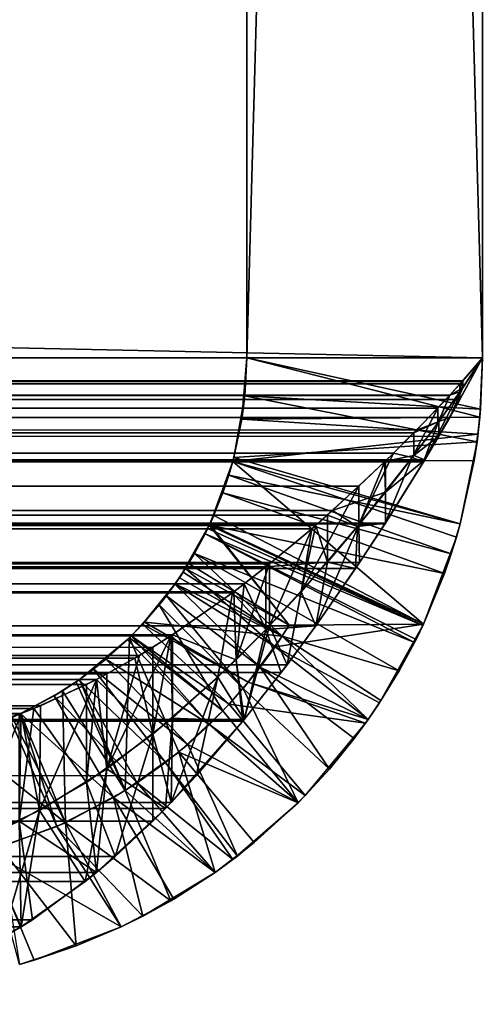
# Model space of a CAD drawing. Extents: x 3 to 600, y 3 to 274.
# Tile 579 of 622: x 558.81 to 559.98, y 259.57 to 262.07. Entities that reach past the tile are written whole.
import ezdxf

# ---------------------------------------------------------------- set-up
doc = ezdxf.new("R2010")
doc.units = 0

msp = doc.modelspace()

# ---------------------------------------------------------------- linework, layer by layer
for points in [[(42.984993, 272.009979, 241.099991), (559.984985, 272.009979, 241.099991), (42.984993, 261.209991, 241.099991)], [(42.984993, 261.209991, 241.099991), (559.984985, 272.009979, 241.099991), (559.984985, 261.209991, 241.099991)], [(42.984993, 261.209991, 241.699997), (559.984985, 261.209991, 241.699997), (42.984993, 272.009979, 241.699997)], [(42.984993, 272.009979, 241.699997), (559.984985, 261.209991, 241.699997), (559.984985, 272.009979, 241.699997)], [(559.984985, 272.009979, 100.299995), (42.984993, 272.009979, 100.299995), (559.984985, 261.209991, 100.299995)], [(559.984985, 261.209991, 100.299995), (42.984993, 272.009979, 100.299995), (42.984993, 261.209991, 100.299995)], [(559.984985, 261.209991, 99.699997), (42.984993, 261.209991, 99.699997), (559.984985, 272.009979, 99.699997)], [(559.984985, 272.009979, 99.699997), (42.984993, 261.209991, 99.699997), (42.984993, 272.009979, 99.699997)], [(559.38501, 272.009979, 241), (559.38501, 272.009979, 100.400002), (559.38501, 261.209991, 241)], [(559.38501, 261.209991, 241), (559.38501, 272.009979, 100.400002), (559.38501, 261.209991, 100.400002)], [(559.684998, 272.009979, 100.400002), (559.984985, 261.209991, 100.400002), (559.38501, 261.209991, 100.400002)], [(559.684998, 272.009979, 100.400002), (559.38501, 261.209991, 100.400002), (559.38501, 272.009979, 100.400002)], [(559.38501, 272.009979, 241), (559.38501, 261.209991, 241), (559.684998, 272.009979, 241)], [(559.684998, 272.009979, 241), (559.38501, 261.209991, 241), (559.984985, 261.209991, 241)], [(559.984985, 272.009979, 100.400002), (559.984985, 261.209991, 100.400002), (559.684998, 272.009979, 100.400002)], [(559.684998, 272.009979, 241), (559.984985, 261.209991, 241), (559.984985, 272.009979, 241)], [(462.985016, 265.209991, 35.349995), (563.484985, 271.109985, 35.349995), (563.484985, 234.309982, 35.349995)], [(462.985016, 265.209991, 35.949997), (563.484985, 234.309982, 35.949997), (563.484985, 271.109985, 35.949997)], [(563.484985, 234.309982, 256.950012), (543.834229, 261.854919, 256.950012), (563.484985, 271.109985, 256.950012)], [(563.484985, 271.109985, 256.950012), (543.834229, 261.854919, 256.950012), (543.947021, 262.275848, 256.950012)], [(563.484985, 271.109985, 257.549988), (543.947021, 262.275848, 257.549988), (563.484985, 234.309982, 257.549988)], [(462.985016, 265.209991, 35.349995), (563.484985, 234.309982, 35.349995), (462.985016, 260.209991, 35.349995)], [(462.985016, 260.209991, 35.949997), (563.484985, 234.309982, 35.949997), (462.985016, 265.209991, 35.949997)], [(532.420654, 245.084976, 20.949999), (568.045654, 245.084976, 20.949999), (568.045654, 263.709991, 20.949999)], [(532.420654, 245.084976, 20.949999), (568.045654, 263.709991, 20.949999), (532.420654, 263.709991, 20.949999)], [(568.045654, 263.709991, 19.949999), (568.045654, 245.084976, 19.949999), (532.420654, 245.084976, 19.949999)], [(568.045654, 263.709991, 19.949999), (532.420654, 245.084976, 19.949999), (532.420654, 263.709991, 19.949999)], [(532.420654, 245.084976, 272.950012), (568.045654, 245.084976, 272.950012), (568.045654, 263.709991, 272.950012)], [(532.420654, 245.084976, 272.950012), (568.045654, 263.709991, 272.950012), (532.420654, 263.709991, 272.950012)], [(568.045654, 263.709991, 271.950012), (568.045654, 245.084976, 271.950012), (532.420654, 245.084976, 271.950012)], [(568.045654, 263.709991, 271.950012), (532.420654, 245.084976, 271.950012), (532.420654, 263.709991, 271.950012)], [(543.947021, 262.275848, 257.549988), (543.834229, 261.854919, 257.549988), (563.484985, 234.309982, 257.549988)], [(563.484985, 234.309982, 256.950012), (543.650085, 261.459991, 256.950012), (543.834229, 261.854919, 256.950012)], [(563.484985, 234.309982, 257.549988), (543.834229, 261.854919, 257.549988), (543.650085, 261.459991, 257.549988)], [(563.484985, 234.309982, 256.950012), (543.400085, 261.103027, 256.950012), (543.650085, 261.459991, 256.950012)], [(563.484985, 234.309982, 257.549988), (543.650085, 261.459991, 257.549988), (543.400085, 261.103027, 257.549988)], [(559.934448, 261.151306, 241.098312), (43.137817, 261.066803, 241.089645), (42.984993, 261.209991, 241.099991)], [(559.934448, 261.151306, 241.098312), (42.984993, 261.209991, 241.099991), (559.984985, 261.209991, 241.099991)], [(43.137817, 260.980896, 241.683426), (559.984985, 261.209991, 241.699997), (42.984993, 261.209991, 241.699997)], [(559.932556, 261.1492, 100.301811), (559.984985, 261.209991, 100.299995), (42.984993, 261.209991, 100.299995)], [(43.162167, 261.044189, 100.313896), (559.901733, 261.115112, 100.304451), (42.984993, 261.209991, 100.299995)], [(42.984993, 261.209991, 100.299995), (559.901733, 261.115112, 100.304451), (559.927429, 261.143463, 100.30217)], [(42.984993, 261.209991, 100.299995), (559.927429, 261.143463, 100.30217), (559.932556, 261.1492, 100.301811)], [(559.927429, 261.103577, 99.703476), (43.085247, 261.059418, 99.707146), (42.984993, 261.209991, 99.699997)], [(559.927429, 261.103577, 99.703476), (42.984993, 261.209991, 99.699997), (559.984985, 261.209991, 99.699997)], [(43.137817, 260.980896, 241.683426), (559.901855, 261.058411, 241.692886), (559.984985, 261.209991, 241.699997)], [(559.977844, 261.059235, 100.414787), (559.372681, 261.053833, 100.426865), (559.38501, 261.209991, 100.400002)], [(559.372681, 261.053833, 100.426865), (559.380371, 261.113159, 240.96579), (559.38501, 261.209991, 241)], [(559.372681, 261.053833, 100.426865), (559.38501, 261.209991, 241), (559.38501, 261.209991, 100.400002)], [(559.979736, 261.079224, 240.971161), (559.38501, 261.209991, 241), (559.380371, 261.113159, 240.96579)], [(559.977844, 261.059235, 100.414787), (559.38501, 261.209991, 100.400002), (559.984985, 261.209991, 100.400002)], [(559.984985, 261.209991, 241), (559.38501, 261.209991, 241), (559.979736, 261.079224, 240.971161)], [(559.934448, 261.133698, 241.397812), (559.984985, 261.209991, 241.699997), (559.901855, 261.058411, 241.692886)], [(559.927429, 261.123505, 100.002823), (559.927429, 261.103577, 99.703476), (559.984985, 261.209991, 99.699997)], [(559.984985, 261.209991, 99.699997), (559.984985, 261.209991, 100), (559.927429, 261.123505, 100.002823)], [(559.927429, 261.123505, 100.002823), (559.984985, 261.209991, 100), (559.984985, 261.209991, 100.299995)], [(559.927429, 261.123505, 100.002823), (559.984985, 261.209991, 100.299995), (559.932556, 261.1492, 100.301811)], [(559.984985, 261.209991, 241.399994), (559.984985, 261.209991, 241.699997), (559.934448, 261.133698, 241.397812)], [(559.984985, 261.209991, 241.099991), (559.984985, 261.209991, 241.399994), (559.934448, 261.151306, 241.098312)], [(559.934448, 261.151306, 241.098312), (559.984985, 261.209991, 241.399994), (559.934448, 261.133698, 241.397812)], [(559.979736, 261.079224, 240.971161), (559.977844, 261.059235, 100.414787), (559.984985, 261.209991, 100.400002)], [(559.979736, 261.079224, 240.971161), (559.984985, 261.209991, 100.400002), (559.984985, 261.209991, 241)], [(559.901001, 261.11438, 241.095474), (43.137817, 261.066803, 241.089645), (559.934448, 261.151306, 241.098312)], [(559.934448, 261.151306, 241.098312), (559.934448, 261.133698, 241.397812), (559.901001, 261.11438, 241.095474)], [(559.932556, 261.1492, 100.301811), (559.927429, 261.143463, 100.30217), (559.927429, 261.123505, 100.002823)], [(559.927429, 261.103577, 99.703476), (559.927429, 261.123505, 100.002823), (559.8349, 260.945068, 99.722015)], [(559.927429, 261.123505, 100.002823), (559.870972, 261.043701, 100.010605), (559.8349, 260.945068, 99.722015)], [(559.927429, 261.123505, 100.002823), (559.901733, 261.115112, 100.304451), (559.870972, 261.043701, 100.010605)], [(559.934448, 261.133698, 241.397812), (559.901855, 261.058411, 241.692886), (559.87384, 261.047668, 241.389893)], [(559.901001, 261.11438, 241.095474), (559.934448, 261.133698, 241.397812), (559.87384, 261.047668, 241.389893)], [(559.927429, 261.123505, 100.002823), (559.927429, 261.143463, 100.30217), (559.901733, 261.115112, 100.304451)], [(559.8349, 260.945068, 99.722015), (43.085247, 261.059418, 99.707146), (559.927429, 261.103577, 99.703476)], [(43.137817, 261.066803, 241.089645), (559.901001, 261.11438, 241.095474), (559.8172, 261.026215, 241.083008)], [(43.162167, 261.044189, 100.313896), (559.870972, 261.082062, 100.308151), (559.901733, 261.115112, 100.304451)], [(543.09198, 260.794861, 256.950012), (543.400085, 261.103027, 256.950012), (563.484985, 234.309982, 256.950012)], [(543.400085, 261.103027, 257.549988), (543.09198, 260.794861, 257.549988), (563.484985, 234.309982, 257.549988)], [(559.970764, 260.996307, 240.952621), (559.380371, 261.113159, 240.96579), (559.352295, 260.956329, 240.908524)], [(559.352295, 260.956329, 240.908524), (559.380371, 261.113159, 240.96579), (559.372681, 261.053833, 100.426865)], [(559.979736, 261.079224, 240.971161), (559.380371, 261.113159, 240.96579), (559.970764, 260.996307, 240.952621)], [(559.901001, 261.11438, 241.095474), (559.87384, 261.047668, 241.389893), (559.8172, 261.026215, 241.083008)], [(559.870972, 261.043701, 100.010605), (559.901733, 261.115112, 100.304451), (559.870972, 261.082062, 100.308151)], [(559.758057, 260.967041, 100.329956), (559.870972, 261.082062, 100.308151), (43.162167, 261.044189, 100.313896)], [(559.80603, 260.956299, 100.024963), (559.870972, 261.082062, 100.308151), (559.758057, 260.967041, 100.329956)], [(559.870972, 261.043701, 100.010605), (559.870972, 261.082062, 100.308151), (559.80603, 260.956299, 100.024963)], [(559.970764, 260.996307, 240.952621), (559.977844, 261.059235, 100.414787), (559.979736, 261.079224, 240.971161)], [(559.8349, 260.945068, 99.722015), (43.162167, 260.944733, 99.722237), (43.085247, 261.059418, 99.707146)], [(559.8172, 261.026215, 241.083008), (559.809875, 261.018768, 241.081573), (43.137817, 261.066803, 241.089645)], [(43.137817, 261.066803, 241.089645), (559.809875, 261.018768, 241.081573), (559.737671, 260.947113, 241.064835)], [(43.137817, 261.066803, 241.089645), (559.737671, 260.947113, 241.064835), (43.269009, 260.946106, 241.064514)], [(559.87384, 261.010223, 241.687576), (559.901855, 261.058411, 241.692886), (43.137817, 260.980896, 241.683426)], [(559.973083, 261.015289, 100.419899), (559.349426, 260.945892, 100.453018), (559.372681, 261.053833, 100.426865)], [(559.349426, 260.945892, 100.453018), (559.352295, 260.956329, 240.908524), (559.372681, 261.053833, 100.426865)], [(559.973083, 261.015289, 100.419899), (559.372681, 261.053833, 100.426865), (559.977844, 261.059235, 100.414787)], [(559.87384, 261.047668, 241.389893), (559.87384, 261.010223, 241.687576), (559.809875, 260.961426, 241.376053)], [(559.809875, 260.961426, 241.376053), (559.809875, 261.018768, 241.081573), (559.87384, 261.047668, 241.389893)], [(559.8172, 261.026215, 241.083008), (559.87384, 261.047668, 241.389893), (559.809875, 261.018768, 241.081573)], [(559.87384, 261.047668, 241.389893), (559.901855, 261.058411, 241.692886), (559.87384, 261.010223, 241.687576)], [(559.970764, 260.996307, 240.952621), (559.973083, 261.015289, 100.419899), (559.977844, 261.059235, 100.414787)], [(43.269009, 260.946106, 100.335487), (559.736389, 260.945831, 100.335518), (43.162167, 261.044189, 100.313896)], [(43.162167, 261.044189, 100.313896), (559.736389, 260.945831, 100.335518), (559.758057, 260.967041, 100.329956)], [(559.8349, 260.945068, 99.722015), (559.870972, 261.043701, 100.010605), (559.80603, 260.956299, 100.024963)], [(43.137817, 260.980896, 241.683426), (559.838135, 260.950317, 241.678848), (559.87384, 261.010223, 241.687576)], [(559.963501, 260.949005, 100.428352), (559.349426, 260.945892, 100.453018), (559.973083, 261.015289, 100.419899)], [(559.809875, 260.961426, 241.376053), (559.737671, 260.947113, 241.064835), (559.809875, 261.018768, 241.081573)], [(559.809875, 260.961426, 241.376053), (559.87384, 261.010223, 241.687576), (559.838135, 260.950317, 241.678848)], [(559.963501, 260.949005, 100.428352), (559.973083, 261.015289, 100.419899), (559.970764, 260.996307, 240.952621)], [(43.269009, 260.787811, 241.643219), (559.737671, 260.789398, 241.643738), (43.137817, 260.980896, 241.683426)], [(43.137817, 260.980896, 241.683426), (559.737671, 260.789398, 241.643738), (559.838135, 260.950317, 241.678848)], [(559.970764, 260.996307, 240.952621), (559.352295, 260.956329, 240.908524), (559.928345, 260.78775, 240.904663)], [(559.928345, 260.78775, 240.904663), (559.963501, 260.949005, 100.428352), (559.970764, 260.996307, 240.952621)], [(43.269009, 260.946106, 241.064514), (559.737671, 260.947113, 241.064835), (559.735779, 260.945282, 241.064331)], [(559.349426, 260.945892, 100.453018), (559.349548, 260.946075, 240.904663), (559.352295, 260.956329, 240.908524)], [(559.928162, 260.787598, 100.452988), (559.349426, 260.945892, 100.453018), (559.963501, 260.949005, 100.428352)], [(559.928345, 260.78775, 240.904663), (559.352295, 260.956329, 240.908524), (559.349548, 260.946075, 240.904663)], [(559.80603, 260.956299, 100.024963), (559.758057, 260.967041, 100.329956), (559.67041, 260.784851, 100.071449)], [(559.67041, 260.784851, 100.071449), (559.758057, 260.967041, 100.329956), (559.736389, 260.945831, 100.335518)], [(559.736328, 260.787292, 99.756836), (559.80603, 260.956299, 100.024963), (559.67041, 260.784851, 100.071449)], [(559.737671, 260.868256, 241.354279), (559.735779, 260.945282, 241.064331), (559.737671, 260.947113, 241.064835)], [(559.8349, 260.945068, 99.722015), (559.80603, 260.956299, 100.024963), (559.736328, 260.787292, 99.756836)], [(559.809875, 260.961426, 241.376053), (559.838135, 260.950317, 241.678848), (559.737671, 260.868256, 241.354279)], [(559.737671, 260.868256, 241.354279), (559.737671, 260.947113, 241.064835), (559.809875, 260.961426, 241.376053)], [(559.737671, 260.868256, 241.354279), (559.838135, 260.950317, 241.678848), (559.737671, 260.789398, 241.643738)], [(559.928345, 260.78775, 240.904663), (559.928162, 260.787598, 100.452988), (559.963501, 260.949005, 100.428352)], [(43.269009, 260.787811, 99.756775), (43.162167, 260.944733, 99.722237), (559.8349, 260.945068, 99.722015)], [(43.269009, 260.946106, 241.064514), (559.735779, 260.945282, 241.064331), (43.30772, 260.911194, 241.054291)], [(43.332905, 260.888702, 100.353035), (559.56073, 260.783997, 100.395226), (43.269009, 260.946106, 100.335487)], [(559.56073, 260.783997, 100.395226), (559.67041, 260.882965, 100.354958), (43.269009, 260.946106, 100.335487)], [(43.269009, 260.946106, 100.335487), (559.67041, 260.882965, 100.354958), (559.736389, 260.945831, 100.335518)], [(559.736328, 260.787292, 99.756836), (43.269009, 260.787811, 99.756775), (559.8349, 260.945068, 99.722015)], [(43.30772, 260.911194, 241.054291), (559.735779, 260.945282, 241.064331), (559.603394, 260.821655, 241.021545)], [(559.301147, 260.808929, 240.850342), (559.349426, 260.945892, 100.453018), (559.290894, 260.786285, 240.840759)], [(559.290894, 260.786285, 240.840759), (559.349426, 260.945892, 100.453018), (559.339355, 260.91153, 100.462883)], [(559.834351, 260.531921, 240.840729), (559.349548, 260.946075, 240.904663), (559.301147, 260.808929, 240.850342)], [(559.301147, 260.808929, 240.850342), (559.349548, 260.946075, 240.904663), (559.349426, 260.945892, 100.453018)], [(559.928162, 260.787598, 100.452988), (559.339355, 260.91153, 100.462883), (559.349426, 260.945892, 100.453018)], [(559.928345, 260.78775, 240.904663), (559.349548, 260.946075, 240.904663), (559.918518, 260.75354, 240.896515)], [(559.918518, 260.75354, 240.896515), (559.349548, 260.946075, 240.904663), (559.834351, 260.531921, 240.840729)], [(559.603394, 260.821655, 241.021545), (559.735779, 260.945282, 241.064331), (559.737671, 260.868256, 241.354279)], [(559.736389, 260.945831, 100.335518), (559.67041, 260.882965, 100.354958), (559.67041, 260.784851, 100.071449)], [(43.30772, 260.911194, 241.054291), (559.590271, 260.809937, 241.016541), (43.452801, 260.78421, 241.004822)], [(43.30772, 260.911194, 241.054291), (559.603394, 260.821655, 241.021545), (559.590271, 260.809937, 241.016541)], [(559.290894, 260.786285, 240.840759), (559.339355, 260.91153, 100.462883), (559.324219, 260.866791, 100.476997)], [(559.905334, 260.711639, 100.466835), (559.324219, 260.866791, 100.476997), (559.339355, 260.91153, 100.462883)], [(559.905334, 260.711639, 100.466835), (559.339355, 260.91153, 100.462883), (559.928162, 260.787598, 100.452988)], [(43.452801, 260.78421, 100.39518), (559.56073, 260.783997, 100.395226), (43.332905, 260.888702, 100.353035)], [(559.67041, 260.784851, 100.071449), (559.67041, 260.882965, 100.354958), (559.523254, 260.614258, 100.144485)], [(559.67041, 260.882965, 100.354958), (559.56073, 260.783997, 100.395226), (559.523254, 260.614258, 100.144485)], [(559.887756, 260.660858, 100.476997), (559.289795, 260.784088, 100.507378), (559.324219, 260.866791, 100.476997)], [(559.290894, 260.786285, 240.840759), (559.324219, 260.866791, 100.476997), (559.289795, 260.784027, 240.839798)], [(559.289795, 260.784027, 240.839798), (559.324219, 260.866791, 100.476997), (559.289795, 260.784088, 100.507378)], [(559.887756, 260.660858, 100.476997), (559.324219, 260.866791, 100.476997), (559.905334, 260.711639, 100.466835)], [(559.667175, 260.780975, 241.327194), (559.603394, 260.821655, 241.021545), (559.737671, 260.868256, 241.354279)], [(559.737671, 260.868256, 241.354279), (559.737671, 260.789398, 241.643738), (559.667175, 260.780975, 241.327194)], [(559.667175, 260.780975, 241.327194), (559.590271, 260.809937, 241.016541), (559.603394, 260.821655, 241.021545)], [(43.452801, 260.78421, 241.004822), (559.590271, 260.809937, 241.016541), (559.560486, 260.783752, 241.004654)], [(559.834351, 260.531921, 240.840729), (559.301147, 260.808929, 240.850342), (559.290894, 260.786285, 240.840759)], [(559.590271, 260.689911, 241.291504), (559.560486, 260.783752, 241.004654), (559.590271, 260.809937, 241.016541)], [(559.590271, 260.689911, 241.291504), (559.590271, 260.809937, 241.016541), (559.667175, 260.780975, 241.327194)], [(43.269009, 260.787811, 241.643219), (559.661926, 260.674133, 241.607635), (559.737671, 260.789398, 241.643738)], [(43.30772, 260.731934, 241.626862), (559.560669, 260.52829, 241.547577), (43.269009, 260.787811, 241.643219)], [(559.560669, 260.52829, 241.547577), (559.661926, 260.674133, 241.607635), (43.269009, 260.787811, 241.643219)], [(559.736328, 260.787292, 99.756836), (43.332905, 260.695923, 99.784859), (43.269009, 260.787811, 99.756775)], [(559.671875, 260.688965, 99.78717), (43.332905, 260.695923, 99.784859), (559.736328, 260.787292, 99.756836)], [(43.452801, 260.78421, 241.004822), (559.560486, 260.783752, 241.004654), (43.479355, 260.761749, 240.993896)], [(559.443237, 260.685638, 100.448486), (43.452801, 260.78421, 100.39518), (559.378601, 260.634857, 100.481949)], [(559.378601, 260.634857, 100.481949), (43.452801, 260.78421, 100.39518), (43.504478, 260.740784, 100.416946)], [(559.443237, 260.685638, 100.448486), (559.550293, 260.774902, 100.399567), (43.452801, 260.78421, 100.39518)], [(43.452801, 260.78421, 100.39518), (559.550293, 260.774902, 100.399567), (559.56073, 260.783997, 100.395226)], [(43.479355, 260.761749, 240.993896), (559.560486, 260.783752, 241.004654), (559.434082, 260.678284, 240.94693)], [(311.485016, 234.309982, 256.950012), (539.878052, 260.794861, 256.950012), (563.484985, 234.309982, 256.950012)], [(563.484985, 234.309982, 256.950012), (539.878052, 260.794861, 256.950012), (540.234985, 260.544922, 256.950012)], [(563.484985, 234.309982, 256.950012), (542.734985, 260.544922, 256.950012), (543.09198, 260.794861, 256.950012)], [(563.484985, 234.309982, 257.549988), (543.09198, 260.794861, 257.549988), (542.734985, 260.544922, 257.549988)], [(559.237183, 260.686707, 240.794952), (559.289795, 260.784027, 240.839798), (559.213867, 260.650574, 100.5718)], [(559.289795, 260.784027, 240.839798), (559.223389, 260.664917, 100.563766), (559.213867, 260.650574, 100.5718)], [(559.289795, 260.784027, 240.839798), (559.25238, 260.712311, 100.539268), (559.223389, 260.664917, 100.563766)], [(559.289795, 260.784027, 240.839798), (559.237183, 260.686707, 240.794952), (559.492798, 260.529755, 240.794952)], [(559.279114, 260.762207, 100.516495), (559.25238, 260.712311, 100.539268), (559.289795, 260.784027, 240.839798)], [(559.289795, 260.784027, 240.839798), (559.285767, 260.775696, 100.510818), (559.279114, 260.762207, 100.516495)], [(559.279114, 260.762207, 100.516495), (559.285767, 260.775696, 100.510818), (559.832642, 260.528534, 100.507393)], [(559.832642, 260.528534, 100.507393), (559.285767, 260.775696, 100.510818), (559.289795, 260.784088, 100.507378)], [(559.289795, 260.784027, 240.839798), (559.289795, 260.784088, 100.507378), (559.285767, 260.775696, 100.510818)], [(559.492798, 260.529755, 240.794952), (559.290894, 260.786285, 240.840759), (559.289795, 260.784027, 240.839798)], [(559.832642, 260.528534, 100.507393), (559.289795, 260.784088, 100.507378), (559.887756, 260.660858, 100.476997)], [(559.492798, 260.529755, 240.794952), (559.834351, 260.531921, 240.840729), (559.290894, 260.786285, 240.840759)], [(559.434082, 260.678284, 240.94693), (559.560486, 260.783752, 241.004654), (559.590271, 260.689911, 241.291504)], [(559.523254, 260.614258, 100.144485), (559.550293, 260.774902, 100.399567), (559.443237, 260.52832, 100.193039)], [(559.443237, 260.52832, 100.193039), (559.550293, 260.774902, 100.399567), (559.443237, 260.685638, 100.448486)], [(559.67041, 260.784851, 100.071449), (559.523254, 260.614258, 100.144485), (559.560669, 260.52832, 99.852402)], [(559.523254, 260.614258, 100.144485), (559.56073, 260.783997, 100.395226), (559.550293, 260.774902, 100.399567)], [(559.671875, 260.688965, 99.78717), (559.67041, 260.784851, 100.071449), (559.560669, 260.52832, 99.852402)], [(559.667175, 260.780975, 241.327194), (559.661926, 260.674133, 241.607635), (559.590271, 260.689911, 241.291504)], [(559.667175, 260.780975, 241.327194), (559.737671, 260.789398, 241.643738), (559.661926, 260.674133, 241.607635)], [(559.736328, 260.787292, 99.756836), (559.67041, 260.784851, 100.071449), (559.671875, 260.688965, 99.78717)], [(559.918518, 260.75354, 240.896515), (559.905334, 260.711639, 100.466835), (559.928162, 260.787598, 100.452988)], [(559.918518, 260.75354, 240.896515), (559.928162, 260.787598, 100.452988), (559.928345, 260.78775, 240.904663)], [(43.479355, 260.761749, 240.993896), (559.434082, 260.678284, 240.94693), (43.636589, 260.63501, 240.918106)], [(559.279114, 260.762207, 100.516495), (559.811768, 260.485809, 100.518585), (559.25238, 260.712311, 100.539268)], [(559.832642, 260.528534, 100.507393), (559.815674, 260.493561, 100.516495), (559.279114, 260.762207, 100.516495)], [(559.279114, 260.762207, 100.516495), (559.815674, 260.493561, 100.516495), (559.811768, 260.485809, 100.518585)], [(559.834351, 260.531921, 240.840729), (559.887756, 260.660858, 100.476997), (559.918518, 260.75354, 240.896515)], [(559.887756, 260.660858, 100.476997), (559.905334, 260.711639, 100.466835), (559.918518, 260.75354, 240.896515)], [(43.452801, 260.528748, 241.547699), (559.560669, 260.52829, 241.547577), (43.30772, 260.731934, 241.626862)], [(559.378601, 260.634857, 100.481949), (43.504478, 260.740784, 100.416946), (43.636589, 260.63501, 100.481895)], [(559.474915, 260.501404, 100.563766), (559.223389, 260.664917, 100.563766), (559.25238, 260.712311, 100.539268)], [(559.25238, 260.712311, 100.539268), (559.811768, 260.485809, 100.518585), (559.772766, 260.413696, 100.539268)], [(559.25238, 260.712311, 100.539268), (559.772766, 260.413696, 100.539268), (559.474915, 260.501404, 100.563766)], [(559.671875, 260.688965, 99.78717), (43.452801, 260.528748, 99.852295), (43.332905, 260.695923, 99.784859)], [(559.560669, 260.52832, 99.852402), (43.452801, 260.528748, 99.852295), (559.671875, 260.688965, 99.78717)], [(43.636589, 260.63501, 240.918106), (559.434082, 260.678284, 240.94693), (559.37854, 260.634766, 240.917999)], [(559.457336, 260.475067, 240.772018), (559.229431, 260.674286, 240.788544), (559.202576, 260.634186, 240.765533)], [(559.229431, 260.674286, 240.788544), (559.202881, 260.634705, 100.581078), (559.202576, 260.634186, 240.765533)], [(559.229431, 260.674286, 240.788544), (559.213867, 260.650574, 100.5718), (559.202881, 260.634705, 100.581078)], [(559.237183, 260.686707, 240.794952), (559.213867, 260.650574, 100.5718), (559.229431, 260.674286, 240.788544)], [(559.492798, 260.529755, 240.794952), (559.237183, 260.686707, 240.794952), (559.229431, 260.674286, 240.788544)], [(559.492798, 260.529755, 240.794952), (559.229431, 260.674286, 240.788544), (559.457336, 260.475067, 240.772018)], [(559.443237, 260.52832, 100.193039), (559.443237, 260.685638, 100.448486), (559.357971, 260.441895, 100.25119)], [(559.357971, 260.441895, 100.25119), (559.443237, 260.685638, 100.448486), (559.378601, 260.634857, 100.481949)], [(559.37854, 260.634766, 240.917999), (559.434082, 260.678284, 240.94693), (559.434082, 260.518768, 241.201004)], [(559.434082, 260.518768, 241.201004), (559.434082, 260.678284, 240.94693), (559.590271, 260.689911, 241.291504)], [(559.434082, 260.518768, 241.201004), (559.590271, 260.689911, 241.291504), (559.560669, 260.52829, 241.547577)], [(559.560669, 260.52829, 241.547577), (559.590271, 260.689911, 241.291504), (559.661926, 260.674133, 241.607635)], [(559.474915, 260.501404, 100.563766), (559.202881, 260.634705, 100.581078), (559.213867, 260.650574, 100.5718)], [(559.223389, 260.664917, 100.563766), (559.474915, 260.501404, 100.563766), (559.213867, 260.650574, 100.5718)], [(559.834351, 260.531921, 240.840729), (559.832642, 260.528534, 100.507393), (559.887756, 260.660858, 100.476997)], [(43.636589, 260.63501, 240.918106), (559.37854, 260.634766, 240.917999), (43.650032, 260.624725, 240.910767)], [(559.35199, 260.614624, 100.496544), (559.378601, 260.634857, 100.481949), (43.636589, 260.63501, 100.481895)], [(43.674408, 260.606293, 100.502846), (559.192322, 260.502563, 100.593231), (43.636589, 260.63501, 100.481895)], [(43.636589, 260.63501, 100.481895), (559.192322, 260.502563, 100.593231), (559.195923, 260.504913, 100.590912)], [(43.636589, 260.63501, 100.481895), (559.195923, 260.504913, 100.590912), (559.35199, 260.614624, 100.496544)], [(43.650032, 260.624725, 240.910767), (559.37854, 260.634766, 240.917999), (559.348877, 260.612274, 240.901688)], [(43.650032, 260.624725, 240.910767), (559.348877, 260.612274, 240.901688), (43.820351, 260.502869, 240.807114)], [(559.180786, 260.604401, 240.745499), (559.202576, 260.634186, 240.765533), (559.120239, 260.532227, 100.652275)], [(559.202576, 260.634186, 240.765533), (559.125305, 260.537811, 100.647789), (559.120239, 260.532227, 100.652275)], [(559.474915, 260.501404, 100.563766), (559.125305, 260.537811, 100.647789), (559.202881, 260.634705, 100.581078)], [(559.202576, 260.634186, 240.765533), (559.202881, 260.634705, 100.581078), (559.125305, 260.537811, 100.647789)], [(559.419556, 260.422729, 240.745499), (559.202576, 260.634186, 240.765533), (559.180786, 260.604401, 240.745499)], [(559.457336, 260.475067, 240.772018), (559.202576, 260.634186, 240.765533), (559.419556, 260.422729, 240.745499)], [(559.434082, 260.518768, 241.201004), (559.348877, 260.612274, 240.901688), (559.37854, 260.634766, 240.917999)], [(559.378601, 260.634857, 100.481949), (559.35199, 260.614624, 100.496544), (559.357971, 260.441895, 100.25119)], [(43.820351, 260.502869, 100.592888), (559.192322, 260.502563, 100.593231), (43.674408, 260.606293, 100.502846)], [(43.820351, 260.502869, 240.807114), (559.348877, 260.612274, 240.901688), (559.192322, 260.502563, 240.806732)], [(559.120239, 260.532227, 100.652275), (559.162537, 260.581116, 240.728226), (559.180786, 260.604401, 240.745499)], [(559.375916, 260.36853, 240.713638), (559.180786, 260.604401, 240.745499), (559.162537, 260.581116, 240.728226)], [(559.419556, 260.422729, 240.745499), (559.180786, 260.604401, 240.745499), (559.375916, 260.36853, 240.713638)], [(559.311768, 260.397339, 241.114655), (559.192322, 260.502563, 240.806732), (559.348877, 260.612274, 240.901688)], [(559.357971, 260.441895, 100.25119), (559.35199, 260.614624, 100.496544), (559.195923, 260.504913, 100.590912)], [(559.311768, 260.397339, 241.114655), (559.348877, 260.612274, 240.901688), (559.434082, 260.518768, 241.201004)], [(559.443237, 260.52832, 100.193039), (559.487854, 260.42926, 99.903374), (559.523254, 260.614258, 100.144485)], [(559.560669, 260.52832, 99.852402), (559.523254, 260.614258, 100.144485), (559.487854, 260.42926, 99.903374)], [(559.324646, 260.311584, 240.675583), (559.162537, 260.581116, 240.728226), (559.092041, 260.502777, 240.660416)], [(559.120239, 260.532227, 100.652275), (559.092041, 260.502777, 240.660416), (559.162537, 260.581116, 240.728226)], [(559.375916, 260.36853, 240.713638), (559.162537, 260.581116, 240.728226), (559.324646, 260.311584, 240.675583)], [(43.479355, 260.492798, 241.530228), (559.37854, 260.289703, 241.408844), (43.452801, 260.528748, 241.547699)], [(559.37854, 260.289703, 241.408844), (559.472473, 260.408966, 241.485077), (43.452801, 260.528748, 241.547699)], [(43.452801, 260.528748, 241.547699), (559.472473, 260.408966, 241.485077), (559.560669, 260.52829, 241.547577)], [(559.560669, 260.52832, 99.852402), (43.504478, 260.459259, 99.887108), (43.452801, 260.528748, 99.852295)], [(559.487854, 260.42926, 99.903374), (43.504478, 260.459259, 99.887108), (559.560669, 260.52832, 99.852402)], [(563.484985, 234.309982, 256.950012), (540.234985, 260.544922, 256.950012), (540.629944, 260.360748, 256.950012)], [(563.484985, 234.309982, 256.950012), (542.340027, 260.360748, 256.950012), (542.734985, 260.544922, 256.950012)], [(563.484985, 234.309982, 257.549988), (542.734985, 260.544922, 257.549988), (542.340027, 260.360748, 257.549988)], [(559.34082, 260.328888, 100.652275), (559.091431, 260.502258, 100.67778), (559.120239, 260.532227, 100.652275)], [(559.091431, 260.502258, 100.67778), (559.092041, 260.502777, 240.660416), (559.120239, 260.532227, 100.652275)], [(559.389099, 260.384369, 100.619957), (559.120239, 260.532227, 100.652275), (559.125305, 260.537811, 100.647789)], [(559.34082, 260.328888, 100.652275), (559.120239, 260.532227, 100.652275), (559.389099, 260.384369, 100.619957)], [(559.389099, 260.384369, 100.619957), (559.125305, 260.537811, 100.647789), (559.474915, 260.501404, 100.563766)], [(559.357971, 260.441895, 100.25119), (559.378784, 260.289948, 99.990974), (559.443237, 260.52832, 100.193039)], [(559.443237, 260.52832, 100.193039), (559.378784, 260.289948, 99.990974), (559.487854, 260.42926, 99.903374)], [(559.560669, 260.52829, 241.547577), (559.472473, 260.408966, 241.485077), (559.434082, 260.518768, 241.201004)], [(559.457336, 260.475067, 240.772018), (559.722595, 260.332031, 240.781555), (559.834351, 260.531921, 240.840729)], [(559.457336, 260.475067, 240.772018), (559.834351, 260.531921, 240.840729), (559.492798, 260.529755, 240.794952)], [(559.722595, 260.332031, 240.781555), (559.726379, 260.337891, 100.563766), (559.834351, 260.531921, 240.840729)], [(559.834351, 260.531921, 240.840729), (559.726379, 260.337891, 100.563766), (559.772766, 260.413696, 100.539268)], [(559.834351, 260.531921, 240.840729), (559.772766, 260.413696, 100.539268), (559.811768, 260.485809, 100.518585)], [(559.811768, 260.485809, 100.518585), (559.815674, 260.493561, 100.516495), (559.834351, 260.531921, 240.840729)], [(559.815674, 260.493561, 100.516495), (559.832642, 260.528534, 100.507393), (559.834351, 260.531921, 240.840729)], [(43.820351, 260.502869, 240.807114), (559.192322, 260.502563, 240.806732), (43.966324, 260.412842, 240.70369)], [(43.9907, 260.3992, 100.714737), (559.192322, 260.502563, 100.593231), (43.820351, 260.502869, 100.592888)], [(43.966324, 260.412842, 240.70369), (559.192322, 260.502563, 240.806732), (559.146362, 260.473419, 240.776321)], [(43.9907, 260.3992, 100.714737), (559.112671, 260.452942, 100.646637), (559.192322, 260.502563, 100.593231)], [(558.9599, 260.391632, 240.535583), (559.076111, 260.108856, 240.495758), (559.086609, 260.497406, 240.655228)], [(558.995361, 260.417847, 100.766899), (558.9599, 260.391632, 240.535583), (559.086609, 260.497406, 240.655228)], [(558.995361, 260.417847, 100.766899), (559.086609, 260.497406, 240.655228), (559.027161, 260.44342, 100.736626)], [(559.027161, 260.44342, 100.736626), (559.086609, 260.497406, 240.655228), (559.081604, 260.492554, 100.686615)], [(559.195923, 260.293365, 100.378189), (559.192322, 260.502563, 100.593231), (559.029602, 260.164581, 100.527245)], [(559.029602, 260.164581, 100.527245), (559.192322, 260.502563, 100.593231), (559.112671, 260.452942, 100.646637)], [(559.086609, 260.497406, 240.655228), (559.076111, 260.108856, 240.495758), (559.21228, 260.207092, 240.593094)], [(559.290588, 260.277313, 100.686615), (559.081604, 260.492554, 100.686615), (559.091431, 260.502258, 100.67778)], [(559.081604, 260.492554, 100.686615), (559.086609, 260.497406, 240.655228), (559.091431, 260.502258, 100.67778)], [(559.324646, 260.311584, 240.675583), (559.092041, 260.502777, 240.660416), (559.086609, 260.497406, 240.655228)], [(559.091431, 260.502258, 100.67778), (559.086609, 260.497406, 240.655228), (559.092041, 260.502777, 240.660416)], [(559.086609, 260.497406, 240.655228), (559.21228, 260.207092, 240.593094), (559.324646, 260.311584, 240.675583)], [(559.290588, 260.277313, 100.686615), (559.091431, 260.502258, 100.67778), (559.34082, 260.328888, 100.652275)], [(559.146362, 260.252441, 240.979218), (559.146362, 260.473419, 240.776321), (559.192322, 260.502563, 240.806732)], [(559.146362, 260.252441, 240.979218), (559.192322, 260.502563, 240.806732), (559.311768, 260.397339, 241.114655)], [(559.195923, 260.293365, 100.378189), (559.195923, 260.504913, 100.590912), (559.192322, 260.502563, 100.593231)], [(559.357971, 260.441895, 100.25119), (559.195923, 260.504913, 100.590912), (559.195923, 260.293365, 100.378189)], [(559.434082, 260.518768, 241.201004), (559.37854, 260.289703, 241.408844), (559.311768, 260.397339, 241.114655)], [(559.434082, 260.518768, 241.201004), (559.472473, 260.408966, 241.485077), (559.37854, 260.289703, 241.408844)], [(559.474915, 260.501404, 100.563766), (559.69397, 260.289917, 100.580925), (559.389099, 260.384369, 100.619957)], [(559.474915, 260.501404, 100.563766), (559.772766, 260.413696, 100.539268), (559.726379, 260.337891, 100.563766)], [(559.474915, 260.501404, 100.563766), (559.726379, 260.337891, 100.563766), (559.69397, 260.289917, 100.580925)], [(43.636589, 260.290039, 241.408951), (559.37854, 260.289703, 241.408844), (43.479355, 260.492798, 241.530228)], [(43.966324, 260.412842, 240.70369), (559.146362, 260.473419, 240.776321), (559.100464, 260.445709, 240.744888)], [(559.027161, 260.44342, 100.736626), (559.081604, 260.492554, 100.686615), (559.290588, 260.277313, 100.686615)], [(559.100464, 260.445709, 240.744888), (559.146362, 260.473419, 240.776321), (559.146362, 260.252441, 240.979218)], [(559.693665, 260.289429, 240.765823), (559.457336, 260.475067, 240.772018), (559.419556, 260.422729, 240.745499)], [(559.693665, 260.289429, 240.765823), (559.722595, 260.332031, 240.781555), (559.457336, 260.475067, 240.772018)], [(559.487854, 260.42926, 99.903374), (43.636589, 260.290039, 99.991035), (43.504478, 260.459259, 99.887108)], [(43.966324, 260.412842, 240.70369), (559.100464, 260.445709, 240.744888), (44.004143, 260.391876, 240.674973)], [(559.029602, 260.405823, 100.705574), (559.112671, 260.452942, 100.646637), (43.9907, 260.3992, 100.714737)], [(44.004143, 260.391876, 240.674973), (559.100464, 260.445709, 240.744888), (559.002808, 260.391663, 240.674759)], [(559.100464, 260.445709, 240.744888), (559.146362, 260.252441, 240.979218), (559.002808, 260.391663, 240.674759)], [(559.029602, 260.164581, 100.527245), (559.112671, 260.452942, 100.646637), (559.029602, 260.405823, 100.705574)], [(559.378784, 260.289948, 99.990974), (43.636589, 260.290039, 99.991035), (559.487854, 260.42926, 99.903374)], [(559.235168, 260.226501, 100.725601), (558.995361, 260.417847, 100.766899), (559.027161, 260.44342, 100.736626)], [(559.235168, 260.226501, 100.725601), (559.027161, 260.44342, 100.736626), (559.290588, 260.277313, 100.686615)], [(559.195923, 260.293365, 100.378189), (559.375488, 260.285919, 99.99382), (559.357971, 260.441895, 100.25119)], [(559.357971, 260.441895, 100.25119), (559.375488, 260.285919, 99.99382), (559.378784, 260.289948, 99.990974)], [(559.375916, 260.36853, 240.713638), (559.595398, 260.163544, 240.708069), (559.419556, 260.422729, 240.745499)], [(559.419556, 260.422729, 240.745499), (559.595398, 260.163544, 240.708069), (559.658264, 260.241058, 240.745499)], [(559.419556, 260.422729, 240.745499), (559.658264, 260.241058, 240.745499), (559.693665, 260.289429, 240.765823)], [(559.029602, 260.405823, 100.705574), (43.9907, 260.3992, 100.714737), (559.002808, 260.391663, 100.725243)], [(559.002808, 260.391663, 100.725243), (43.9907, 260.3992, 100.714737), (44.004143, 260.391876, 100.725021)], [(559.178467, 260.180206, 100.766899), (558.95874, 260.390961, 100.802727), (558.995361, 260.417847, 100.766899)], [(558.95874, 260.390961, 100.802727), (558.9599, 260.391632, 240.535583), (558.995361, 260.417847, 100.766899)], [(559.178467, 260.180206, 100.766899), (558.995361, 260.417847, 100.766899), (559.235168, 260.226501, 100.725601)], [(559.029602, 260.405823, 100.705574), (559.002808, 260.391663, 100.725243), (559.029602, 260.164581, 100.527245)], [(559.311768, 260.397339, 241.114655), (559.192627, 260.0784, 241.23111), (559.146362, 260.252441, 240.979218)], [(559.311768, 260.397339, 241.114655), (559.256287, 260.14679, 241.295593), (559.192627, 260.0784, 241.23111)], [(559.311768, 260.397339, 241.114655), (559.37854, 260.289703, 241.408844), (559.256287, 260.14679, 241.295593)], [(44.004143, 260.391876, 240.674973), (558.9776, 260.378754, 240.655945), (44.136257, 260.326935, 240.569199)], [(44.004143, 260.391876, 240.674973), (559.002808, 260.391663, 240.674759), (558.9776, 260.378754, 240.655945)], [(559.002808, 260.391663, 100.725243), (44.004143, 260.391876, 100.725021), (44.16135, 260.316101, 100.851768)], [(44.136257, 260.326935, 240.569199), (558.9776, 260.378754, 240.655945), (558.844116, 260.318115, 240.552216)], [(44.16135, 260.316101, 100.851768), (558.860596, 260.324921, 100.834595), (559.002808, 260.391663, 100.725243)], [(558.9776, 260.378754, 240.655945), (558.9776, 260.129395, 240.822739), (558.844116, 260.318115, 240.552216)], [(559.029602, 260.164581, 100.527245), (559.002808, 260.391663, 100.725243), (558.858215, 260.058105, 100.697449)], [(558.860596, 260.324921, 100.834595), (558.858215, 260.058105, 100.697449), (559.002808, 260.391663, 100.725243)], [(559.106445, 260.12854, 100.821564), (558.895203, 260.349945, 100.866592), (558.95874, 260.390961, 100.802727)], [(558.895203, 260.349945, 100.866592), (558.916626, 260.362946, 240.495758), (558.95874, 260.390961, 100.802727)], [(558.916626, 260.362946, 240.495758), (558.951416, 260.385773, 240.527756), (558.95874, 260.390961, 100.802727)], [(559.076111, 260.108856, 240.495758), (558.951416, 260.385773, 240.527756), (558.916626, 260.362946, 240.495758)], [(558.9599, 260.391632, 240.535583), (558.951416, 260.385773, 240.527756), (559.076111, 260.108856, 240.495758)], [(558.95874, 260.390961, 100.802727), (558.951416, 260.385773, 240.527756), (558.9599, 260.391632, 240.535583)], [(559.106445, 260.12854, 100.821564), (558.95874, 260.390961, 100.802727), (559.178467, 260.180206, 100.766899)], [(559.002808, 260.391663, 240.674759), (559.146362, 260.252441, 240.979218), (558.9776, 260.129395, 240.822739)], [(559.002808, 260.391663, 240.674759), (558.9776, 260.129395, 240.822739), (558.9776, 260.378754, 240.655945)], [(559.389099, 260.384369, 100.619957), (559.687012, 260.28009, 100.584618), (559.34082, 260.328888, 100.652275)], [(559.389099, 260.384369, 100.619957), (559.69397, 260.289917, 100.580925), (559.687012, 260.28009, 100.584618)], [(540.629944, 260.360748, 256.950012), (541.050903, 260.247955, 256.950012), (563.484985, 234.309982, 256.950012)], [(541.919128, 260.247955, 256.950012), (542.340027, 260.360748, 256.950012), (563.484985, 234.309982, 256.950012)], [(541.919128, 260.247955, 257.549988), (563.484985, 234.309982, 257.549988), (542.340027, 260.360748, 257.549988)], [(559.046692, 260.091003, 100.867821), (558.809937, 260.304749, 100.951889), (558.895203, 260.349945, 100.866592)], [(558.809937, 260.304749, 100.951889), (558.810547, 260.305054, 240.40007), (558.895203, 260.349945, 100.866592)], [(558.924072, 260.027008, 240.390411), (558.916626, 260.362946, 240.495758), (558.810547, 260.305054, 240.40007)], [(558.895203, 260.349945, 100.866592), (558.810547, 260.305054, 240.40007), (558.916626, 260.362946, 240.495758)], [(559.046692, 260.091003, 100.867821), (558.895203, 260.349945, 100.866592), (559.106445, 260.12854, 100.821564)], [(559.076111, 260.108856, 240.495758), (558.916626, 260.362946, 240.495758), (558.924072, 260.027008, 240.390411)], [(559.324646, 260.311584, 240.675583), (559.515869, 260.078094, 240.660202), (559.375916, 260.36853, 240.713638)], [(559.375916, 260.36853, 240.713638), (559.515869, 260.078094, 240.660202), (559.595398, 260.163544, 240.708069)], [(44.136257, 260.326935, 240.569199), (558.844116, 260.318115, 240.552216), (44.187904, 260.305176, 240.525772)], [(44.16135, 260.316101, 100.851768), (558.811096, 260.305115, 100.874451), (558.860596, 260.324921, 100.834595)], [(558.811096, 260.305115, 100.874451), (558.858215, 260.058105, 100.697449), (558.860596, 260.324921, 100.834595)], [(559.34082, 260.328888, 100.652275), (559.534119, 260.09668, 100.667328), (559.290588, 260.277313, 100.686615)], [(559.34082, 260.328888, 100.652275), (559.687012, 260.28009, 100.584618), (559.534119, 260.09668, 100.667328)], [(559.693665, 260.289429, 240.765823), (559.69397, 260.289917, 100.580925), (559.722595, 260.332031, 240.781555)], [(559.722595, 260.332031, 240.781555), (559.69397, 260.289917, 100.580925), (559.726379, 260.337891, 100.563766)], [(44.187904, 260.305176, 100.874222), (558.811096, 260.305115, 100.874451), (44.16135, 260.316101, 100.851768)], [(44.187904, 260.305176, 240.525772), (558.844116, 260.318115, 240.552216), (558.811096, 260.305145, 240.525574)], [(44.187904, 260.305176, 240.525772), (558.811096, 260.305145, 240.525574), (558.806641, 260.303436, 240.521957)], [(558.811096, 260.305115, 100.874451), (44.187904, 260.305176, 100.874222), (44.332981, 260.255707, 101.001213)], [(44.332981, 260.255707, 101.001213), (558.683228, 260.262543, 100.980453), (558.811096, 260.305115, 100.874451)], [(558.683228, 260.262543, 100.980453), (558.683289, 259.978302, 100.884537), (558.811096, 260.305115, 100.874451)], [(558.811096, 260.305115, 100.874451), (558.683289, 259.978302, 100.884537), (558.858215, 260.058105, 100.697449)], [(558.783081, 260.292603, 100.978569), (558.788513, 260.295013, 240.380569), (558.810547, 260.305054, 240.40007)], [(558.783081, 260.292603, 100.978569), (558.810547, 260.305054, 240.40007), (558.809937, 260.304749, 100.951889)], [(558.902466, 260.017395, 100.978569), (558.783081, 260.292603, 100.978569), (558.809937, 260.304749, 100.951889)], [(558.924072, 260.027008, 240.390411), (558.810547, 260.305054, 240.40007), (558.788513, 260.295013, 240.380569)], [(558.811096, 260.305145, 240.525574), (558.844116, 260.318115, 240.552216), (558.806641, 260.031464, 240.64856)], [(558.806641, 260.031464, 240.64856), (558.844116, 260.318115, 240.552216), (558.9776, 260.129395, 240.822739)], [(558.806641, 260.031464, 240.64856), (558.806641, 260.303436, 240.521957), (558.811096, 260.305145, 240.525574)], [(558.902466, 260.017395, 100.978569), (558.809937, 260.304749, 100.951889), (559.046692, 260.091003, 100.867821)], [(559.324646, 260.311584, 240.675583), (559.21228, 260.207092, 240.593094), (559.515869, 260.078094, 240.660202)], [(43.636589, 260.290039, 241.408951), (43.650032, 260.27356, 241.397232), (559.192627, 260.0784, 241.23111)], [(559.192627, 260.0784, 241.23111), (559.256287, 260.14679, 241.295593), (43.636589, 260.290039, 241.408951)], [(43.636589, 260.290039, 241.408951), (559.256287, 260.14679, 241.295593), (559.37854, 260.289703, 241.408844)], [(559.378784, 260.289948, 99.990974), (43.674408, 260.24408, 100.024559), (43.636589, 260.290039, 99.991035)], [(559.192627, 260.0784, 241.23111), (43.650032, 260.27356, 241.397232), (43.820351, 260.078613, 241.231369)], [(559.375488, 260.285919, 99.99382), (43.674408, 260.24408, 100.024559), (559.378784, 260.289948, 99.990974)], [(559.375488, 260.285919, 99.99382), (43.820351, 260.078613, 100.168633), (43.674408, 260.24408, 100.024559)], [(559.192688, 260.078491, 100.168808), (43.820351, 260.078613, 100.168633), (559.375488, 260.285919, 99.99382)], [(558.924072, 260.027008, 240.390411), (558.788513, 260.295013, 240.380569), (558.648438, 260.2453, 240.258072)], [(558.728088, 259.956055, 101.110733), (558.783081, 260.292603, 100.978569), (558.902466, 260.017395, 100.978569)], [(559.029602, 260.164581, 100.527245), (559.178162, 260.063538, 100.183968), (559.195923, 260.293365, 100.378189)], [(559.195923, 260.293365, 100.378189), (559.178162, 260.063538, 100.183968), (559.192688, 260.078491, 100.168808)], [(559.195923, 260.293365, 100.378189), (559.192688, 260.078491, 100.168808), (559.375488, 260.285919, 99.99382)], [(559.290588, 260.277313, 100.686615), (559.516052, 260.078369, 100.677353), (559.235168, 260.226501, 100.725601)], [(559.290588, 260.277313, 100.686615), (559.534119, 260.09668, 100.667328), (559.516052, 260.078369, 100.677353)], [(559.595398, 260.163544, 240.708069), (559.534119, 260.09668, 100.667328), (559.687012, 260.28009, 100.584618)], [(559.595398, 260.163544, 240.708069), (559.69397, 260.289917, 100.580925), (559.658264, 260.241058, 240.745499)], [(559.595398, 260.163544, 240.708069), (559.687012, 260.28009, 100.584618), (559.69397, 260.289917, 100.580925)], [(559.658264, 260.241058, 240.745499), (559.69397, 260.289917, 100.580925), (559.693665, 260.289429, 240.765823)], [(563.484985, 234.309982, 256.950012), (541.050903, 260.247955, 256.950012), (541.484985, 260.209991, 256.950012)], [(563.484985, 234.309982, 256.950012), (541.484985, 260.209991, 256.950012), (541.919128, 260.247955, 256.950012)], [(541.484985, 260.209991, 257.549988), (563.484985, 234.309982, 257.549988), (541.919128, 260.247955, 257.549988)], [(558.648438, 260.2453, 240.258072), (558.758789, 259.964844, 240.278992), (558.924072, 260.027008, 240.390411)], [(559.050232, 259.941345, 241.074966), (558.9776, 260.129395, 240.822739), (559.146362, 260.252441, 240.979218)], [(559.146362, 260.252441, 240.979218), (559.146362, 260.031464, 241.182114), (559.050232, 259.941345, 241.074966)], [(559.146362, 260.252441, 240.979218), (559.192627, 260.0784, 241.23111), (559.146362, 260.031464, 241.182114)], [(559.235168, 260.226501, 100.725601), (559.361572, 259.942566, 100.766899), (559.178467, 260.180206, 100.766899)], [(559.235168, 260.226501, 100.725601), (559.516052, 260.078369, 100.677353), (559.361572, 259.942566, 100.766899)], [(563.484985, 234.309982, 35.349995), (39.485008, 234.309982, 35.349995), (461.985016, 260.209991, 35.349995)], [(39.485008, 234.309982, 35.949997), (563.484985, 234.309982, 35.949997), (461.985016, 260.209991, 35.949997)], [(541.484985, 260.209991, 257.549988), (311.485016, 234.309982, 257.549988), (563.484985, 234.309982, 257.549988)], [(462.985016, 260.209991, 35.349995), (563.484985, 234.309982, 35.349995), (461.985016, 260.209991, 35.349995)], [(461.985016, 260.209991, 35.949997), (563.484985, 234.309982, 35.949997), (462.985016, 260.209991, 35.949997)], [(559.304688, 259.900574, 240.535522), (559.21228, 260.207092, 240.593094), (559.076111, 260.108856, 240.495758)], [(559.21228, 260.207092, 240.593094), (559.404297, 259.976562, 240.59375), (559.515869, 260.078094, 240.660202)], [(559.404297, 259.976562, 240.59375), (559.21228, 260.207092, 240.593094), (559.304688, 259.900574, 240.535522)], [(559.178467, 260.180206, 100.766899), (559.350098, 259.933807, 100.773827), (559.106445, 260.12854, 100.821564)], [(559.178467, 260.180206, 100.766899), (559.361572, 259.942566, 100.766899), (559.350098, 259.933807, 100.773827)], [(559.029602, 260.164581, 100.527245), (558.858215, 260.058105, 100.697449), (558.974243, 259.877411, 100.414421)], [(558.974243, 259.877411, 100.414421), (559.003052, 259.900879, 100.380089), (559.029602, 260.164581, 100.527245)], [(559.029602, 260.164581, 100.527245), (559.003052, 259.900879, 100.380089), (559.178162, 260.063538, 100.183968)], [(559.515869, 260.078094, 240.660202), (559.534119, 260.09668, 100.667328), (559.595398, 260.163544, 240.708069)], [(558.806641, 260.031464, 240.64856), (558.9776, 260.129395, 240.822739), (559.003052, 259.900848, 241.019882)], [(559.003052, 259.900848, 241.019882), (558.9776, 260.129395, 240.822739), (559.050232, 259.941345, 241.074966)], [(559.106445, 260.12854, 100.821564), (559.304443, 259.900513, 100.801849), (559.046692, 260.091003, 100.867821)], [(559.106445, 260.12854, 100.821564), (559.350098, 259.933807, 100.773827), (559.304443, 259.900513, 100.801849)], [(559.192322, 259.828552, 240.471085), (559.076111, 260.108856, 240.495758), (558.924072, 260.027008, 240.390411)], [(559.304688, 259.900574, 240.535522), (559.076111, 260.108856, 240.495758), (559.192322, 259.828552, 240.471085)], [(559.515869, 260.078094, 240.660202), (559.516052, 260.078369, 100.677353), (559.534119, 260.09668, 100.667328)], [(559.192627, 260.0784, 241.23111), (43.820351, 260.078613, 241.231369), (43.966324, 259.93454, 241.065918)], [(559.192688, 260.078491, 100.168808), (43.9907, 259.91275, 100.363571), (43.820351, 260.078613, 100.168633)], [(559.146362, 260.031464, 241.182114), (559.192627, 260.0784, 241.23111), (43.966324, 259.93454, 241.065918)], [(559.178162, 260.063538, 100.183968), (43.9907, 259.91275, 100.363571), (559.192688, 260.078491, 100.168808)], [(559.046692, 260.091003, 100.867821), (559.121033, 259.789337, 100.916878), (558.902466, 260.017395, 100.978569)], [(559.046692, 260.091003, 100.867821), (559.304443, 259.900513, 100.801849), (559.199402, 259.832764, 100.867821)], [(559.046692, 260.091003, 100.867821), (559.199402, 259.832764, 100.867821), (559.121033, 259.789337, 100.916878)], [(559.404297, 259.976562, 240.59375), (559.350098, 259.933807, 100.773827), (559.515869, 260.078094, 240.660202)], [(559.515869, 260.078094, 240.660202), (559.350098, 259.933807, 100.773827), (559.361572, 259.942566, 100.766899)], [(559.361572, 259.942566, 100.766899), (559.516052, 260.078369, 100.677353), (559.515869, 260.078094, 240.660202)], [(559.178162, 260.063538, 100.183968), (44.004143, 259.901031, 100.380043), (43.9907, 259.91275, 100.363571)], [(559.003052, 259.900879, 100.380089), (44.004143, 259.901031, 100.380043), (559.178162, 260.063538, 100.183968)], [(558.763184, 259.734314, 100.681908), (558.858215, 260.058105, 100.697449), (558.683289, 259.978302, 100.884537)], [(558.811157, 259.762268, 100.618965), (558.858215, 260.058105, 100.697449), (558.763184, 259.734314, 100.681908)], [(558.974243, 259.877411, 100.414421), (558.858215, 260.058105, 100.697449), (558.811157, 259.762268, 100.618965)], [(43.966324, 259.93454, 241.065918), (559.050232, 259.941345, 241.074966), (559.146362, 260.031464, 241.182114)], [(558.806641, 260.031464, 240.64856), (558.811218, 259.762268, 240.781067), (558.711365, 259.989105, 240.546188)], [(558.924072, 260.027008, 240.390411), (558.758789, 259.964844, 240.278992), (558.951599, 259.713654, 240.337097)], [(559.003052, 259.900848, 241.019882), (558.840393, 259.780579, 240.818787), (558.806641, 260.031464, 240.64856)], [(558.806641, 260.031464, 240.64856), (558.840393, 259.780579, 240.818787), (558.811218, 259.762268, 240.781067)], [(559.192322, 259.828552, 240.471085), (558.924072, 260.027008, 240.390411), (559.065979, 259.762115, 240.400116)], [(558.924072, 260.027008, 240.390411), (558.951599, 259.713654, 240.337097), (559.065979, 259.762115, 240.400116)], [(558.902466, 260.017395, 100.978569), (559.065918, 259.762085, 100.951233), (558.728088, 259.956055, 101.110733)], [(558.902466, 260.017395, 100.978569), (559.121033, 259.789337, 100.916878), (559.065918, 259.762085, 100.951233)], [(558.711365, 259.989105, 240.546188), (558.811218, 259.762268, 240.781067), (558.625549, 259.669769, 240.532837)], [(559.304688, 259.900574, 240.535522), (559.304443, 259.900513, 100.801849), (559.404297, 259.976562, 240.59375)], [(559.404297, 259.976562, 240.59375), (559.304443, 259.900513, 100.801849), (559.350098, 259.933807, 100.773827)], [(558.728088, 259.956055, 101.110733), (559.065918, 259.762085, 100.951233), (558.844299, 259.677307, 101.088005)], [(558.728088, 259.956055, 101.110733), (558.844299, 259.677307, 101.088005), (558.807007, 259.666626, 101.110893)], [(558.951599, 259.713654, 240.337097), (558.758789, 259.964844, 240.278992), (558.806824, 259.666534, 240.258255)], [(43.966324, 259.93454, 241.065918), (559.003052, 259.900848, 241.019882), (559.050232, 259.941345, 241.074966)], [(44.004143, 259.901031, 241.019958), (559.003052, 259.900848, 241.019882), (43.966324, 259.93454, 241.065918)], [(44.136257, 259.797089, 240.850723), (558.811218, 259.762268, 240.781067), (44.004143, 259.901031, 241.019958)], [(558.811218, 259.762268, 240.781067), (558.840393, 259.780579, 240.818787), (44.004143, 259.901031, 241.019958)], [(44.004143, 259.901031, 241.019958), (558.840393, 259.780579, 240.818787), (559.003052, 259.900848, 241.019882)], [(44.004143, 259.901031, 100.380043), (559.003052, 259.900879, 100.380089), (558.974243, 259.877411, 100.414421)], [(558.974243, 259.877411, 100.414421), (44.16135, 259.779755, 100.582832), (44.004143, 259.901031, 100.380043)], [(559.192322, 259.828552, 240.471085), (559.121033, 259.789337, 100.916878), (559.304688, 259.900574, 240.535522)], [(559.121033, 259.789337, 100.916878), (559.199402, 259.832764, 100.867821), (559.304688, 259.900574, 240.535522)], [(559.304688, 259.900574, 240.535522), (559.199402, 259.832764, 100.867821), (559.304443, 259.900513, 100.801849)], [(558.974243, 259.877411, 100.414421), (44.187904, 259.762268, 100.618759), (44.16135, 259.779755, 100.582832)], [(558.811157, 259.762268, 100.618965), (44.187904, 259.762268, 100.618759), (558.974243, 259.877411, 100.414421)], [(559.065979, 259.762115, 240.400116), (559.065918, 259.762085, 100.951233), (559.192322, 259.828552, 240.471085)], [(559.192322, 259.828552, 240.471085), (559.065918, 259.762085, 100.951233), (559.121033, 259.789337, 100.916878)], [(44.187904, 259.762268, 240.781235), (558.811218, 259.762268, 240.781067), (44.136257, 259.797089, 240.850723)], [(44.187904, 259.762268, 240.781235), (558.625549, 259.669769, 240.532837), (558.811218, 259.762268, 240.781067)], [(558.811157, 259.762268, 100.618965), (44.332981, 259.683136, 100.821938), (44.187904, 259.762268, 100.618759)], [(558.763184, 259.734314, 100.681908), (44.332981, 259.683136, 100.821938), (558.811157, 259.762268, 100.618965)], [(558.951599, 259.713654, 240.337097), (558.844299, 259.677307, 101.088005), (559.065918, 259.762085, 100.951233)], [(559.065918, 259.762085, 100.951233), (559.065979, 259.762115, 240.400116), (558.951599, 259.713654, 240.337097)], [(558.806824, 259.666534, 240.258255), (558.807007, 259.666626, 101.110893), (558.951599, 259.713654, 240.337097)], [(558.951599, 259.713654, 240.337097), (558.807007, 259.666626, 101.110893), (558.844299, 259.677307, 101.088005)]]:
    msp.add_3dface(points)

doc.saveas('drawing.dxf')
